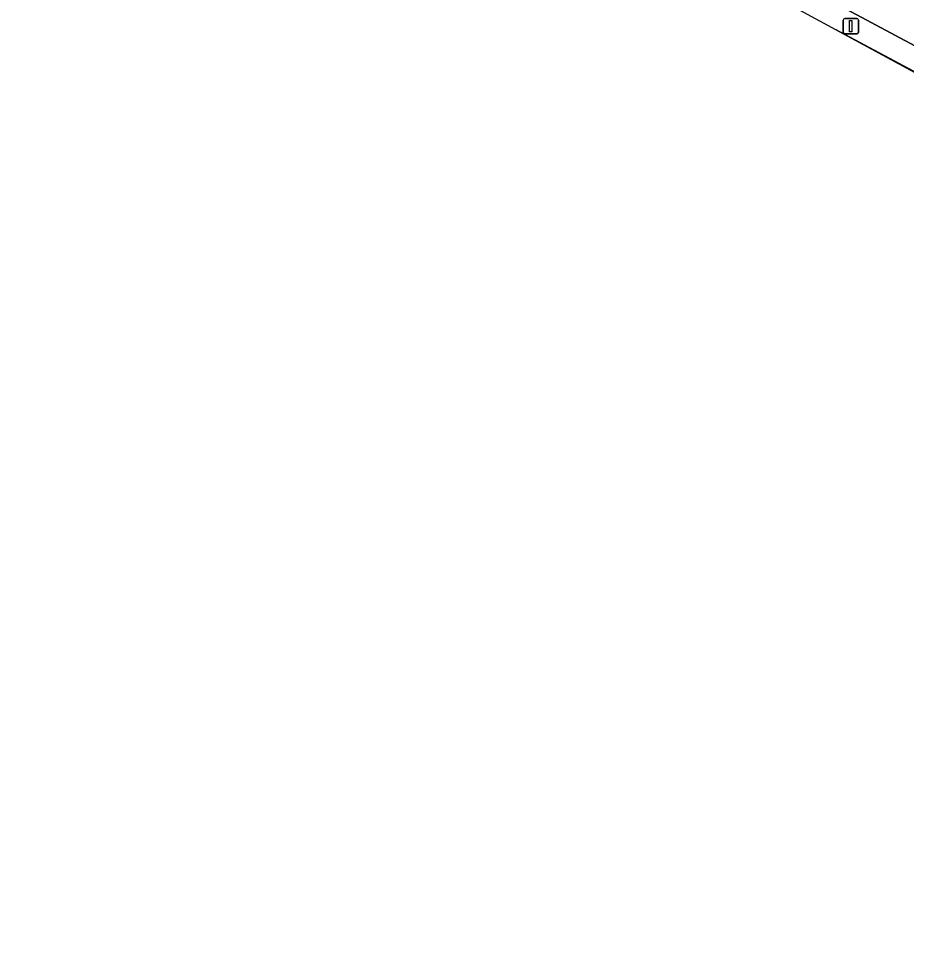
# Model space of a CAD drawing. Extents: x 159489 to 160304, y 383825 to 384531.
# Drawn here: x 159641.8 to 159699.7, y 383985.3 to 384045.9 of the extents above; entities that cross this region are included whole.
import ezdxf

# ---------------------------------------------------------------- set-up
doc = ezdxf.new("R2010")
doc.units = 0
for name, color, linetype in [('IMGEO_Groenvoorziening', 7, 'Continuous'), ('IMGEO_Haag', 7, 'Continuous'), ('IMGEO_Lichtmast', 7, 'Continuous'), ('IMGEO_OVBaan_gesloten', 7, 'Continuous'), ('IMGEO_Rijbaan_lokaal_gesloten', 7, 'Continuous')]:
    doc.layers.add(name, color=color, linetype=linetype)

msp = doc.modelspace()

# ---------------------------------------------------------------- linework, layer by layer
at = {"layer": 'IMGEO_Groenvoorziening'}
for points in [[(159641.75, 384073.998), (159643.613, 384073.077), (159695.057, 384045.182)], [(159778.419, 384002.326), (159655.116, 384068.233), (159654.047, 384068.903), (159653.178, 384069.297)], [(159695.057, 384045.182), (159777.713, 384001.02)]]:
    msp.add_lwpolyline(points, dxfattribs=at)
at = {"layer": 'IMGEO_Haag'}
for points in [[(159641.75, 384073.998), (159643.613, 384073.077), (159695.057, 384045.182)], [(159778.419, 384002.326), (159655.116, 384068.233), (159654.047, 384068.903), (159653.178, 384069.297)], [(159695.057, 384045.182), (159777.713, 384001.02)]]:
    msp.add_lwpolyline(points, dxfattribs=at)
at = {"layer": 'IMGEO_Lichtmast'}
for p, q in [((159695.569, 384044.992), (159695.569, 384045.792)), ((159695.569, 384045.792), (159695.569, 384044.992)), ((159695.669, 384045.892), (159696.459, 384045.892)), ((159696.459, 384045.892), (159695.669, 384045.892)), ((159696.559, 384045.792), (159696.559, 384044.992)), ((159696.559, 384044.992), (159696.559, 384045.792)), ((159696.459, 384044.892), (159695.669, 384044.892)), ((159695.669, 384044.892), (159696.459, 384044.892))]:
    msp.add_line(p, q, dxfattribs=at)
msp.add_lwpolyline([(159695.989, 384045.767), (159696.139, 384045.767), (159696.139, 384045.017), (159695.989, 384045.017), (159695.989, 384045.767)], dxfattribs=at)
for centre, start, end in [((159695.669, 384045.792), 90, 180), ((159695.669, 384045.792), 90, 180), ((159696.459, 384045.792), 0, 90), ((159696.459, 384045.792), 360, 90), ((159695.669, 384044.992), 180, 270), ((159695.669, 384044.992), 180, 270), ((159696.459, 384044.992), 270, 0), ((159696.459, 384044.992), 270, 0)]:
    msp.add_arc(centre, 0.1, start, end, dxfattribs=at)
at = {"layer": 'IMGEO_OVBaan_gesloten'}
msp.add_lwpolyline([(159653.178, 384069.297), (159654.047, 384068.903), (159655.116, 384068.233), (159778.419, 384002.326)], dxfattribs=at)
at = {"layer": 'IMGEO_Rijbaan_lokaal_gesloten'}
msp.add_lwpolyline([(159695.057, 384045.182), (159805.451, 383985.323), (159805.834, 383985.948), (159792.589, 383993.049), (159777.713, 384001.02), (159695.057, 384045.182)], dxfattribs=at)

doc.saveas('drawing.dxf')
